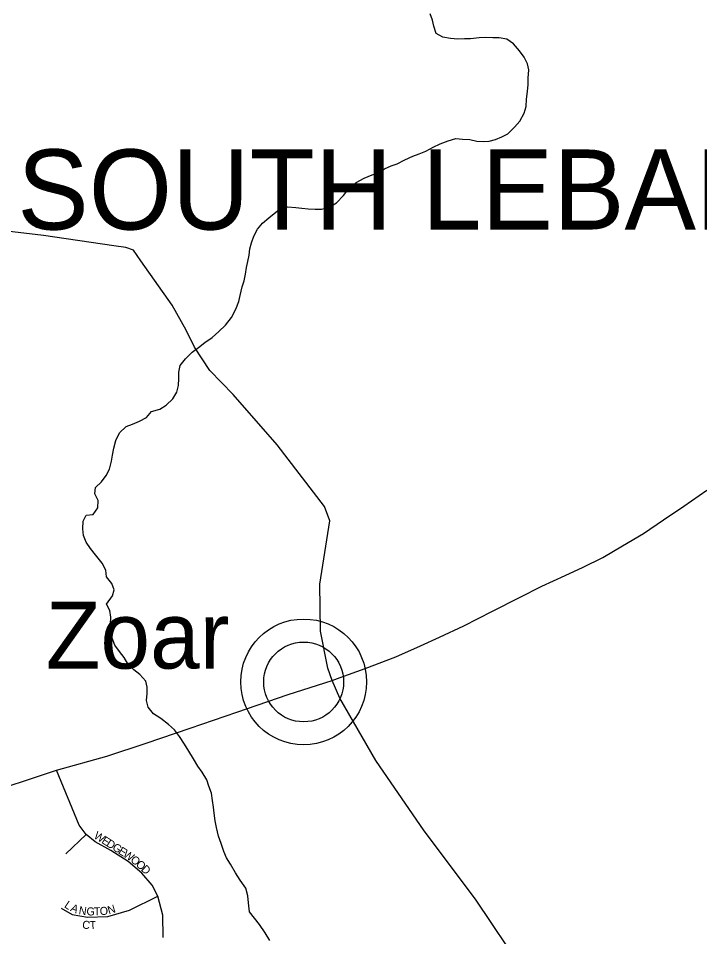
# Model space of a CAD drawing. Extents: x 0 to 1064, y 0 to 440.
# Drawn here: x 249.12 to 262, y 141.52 to 158.89 of the extents above; entities that cross this region are included whole.
import ezdxf

# ---------------------------------------------------------------- set-up
doc = ezdxf.new("R2010")
doc.units = 0
for name, color, linetype in [('GM_X_Corporation_Text', 7, 'Continuous'), ('GM_X_County_Road', 7, 'Continuous'), ('GM_X_Minor_River', 7, 'Continuous'), ('GM_X_Township_Subdivision', 7, 'Continuous'), ('GM_X_Township_Subdivision_Text', 7, 'Continuous'), ('GM_X_Unincorporated', 7, 'Continuous'), ('GM_X_Unincorporated_Location', 7, 'Continuous'), ('GM_X_Unincorporated_Text', 7, 'Continuous'), ('GM_X_US_Route', 7, 'Continuous')]:
    doc.layers.add(name, color=color, linetype=linetype)

msp = doc.modelspace()

# ---------------------------------------------------------------- linework, layer by layer
at = {"layer": 'GM_X_County_Road'}
msp.add_lwpolyline([(258.678, 140.86), (257.761, 142.225), (256.794, 143.518), (255.877, 144.852), (255.199, 146.03), (255.049, 146.365), (254.967, 146.599), (254.828, 147.294), (254.816, 148.184), (255.007, 149.387), (254.908, 149.656), (254.012, 150.82), (253.177, 151.776), (252.739, 152.229), (252.447, 152.67), (252.289, 152.994), (252.025, 153.467), (251.436, 154.306), (251.296, 154.509), (251.147, 154.56), (250.924, 154.587), (249.591, 154.783), (248.358, 154.931)], dxfattribs=at)
at = {"layer": 'GM_X_Minor_River'}
for points in [[(258.774, 157.92), (258.746, 158.036), (258.681, 158.159), (258.592, 158.282), (258.478, 158.411), (258.352, 158.498), (258.213, 158.525), (258.091, 158.526), (257.958, 158.535), (257.83, 158.525), (257.671, 158.509), (257.556, 158.505), (257.428, 158.5), (257.289, 158.515), (257.143, 158.541), (257.017, 158.61), (256.976, 158.745), (256.948, 158.86), (256.907, 158.983)], [(250.773, 148.454), (250.702, 148.582), (250.577, 148.742), (250.481, 148.859), (250.398, 148.982), (250.346, 149.11), (250.336, 149.232), (250.344, 149.378), (250.401, 149.492), (250.529, 149.502), (250.622, 149.628), (250.624, 149.768), (250.566, 149.897), (250.574, 150.018), (250.691, 150.126), (250.778, 150.24), (250.841, 150.36), (250.88, 150.511), (250.9, 150.627), (250.921, 150.76), (250.96, 150.905), (251.029, 151.05), (251.159, 151.169), (251.275, 151.216), (251.41, 151.269), (251.538, 151.339), (251.632, 151.453), (251.79, 151.499), (251.913, 151.577), (252.037, 151.696), (252.112, 151.822), (252.144, 151.943), (252.153, 152.077), (252.155, 152.198), (252.175, 152.326), (252.281, 152.452), (252.404, 152.577), (252.521, 152.667), (252.644, 152.762), (252.78, 152.857), (252.909, 152.97), (253.033, 153.09), (253.145, 153.234), (253.227, 153.391), (253.284, 153.535), (253.31, 153.65), (253.349, 153.814), (253.388, 153.929), (253.414, 154.05), (253.434, 154.177), (253.454, 154.292), (253.481, 154.413), (253.495, 154.535), (253.527, 154.649), (253.572, 154.77), (253.641, 154.903), (253.734, 155.017), (253.857, 155.118), (254.018, 155.249), (254.207, 155.325), (254.365, 155.317), (254.481, 155.303), (254.596, 155.289), (254.729, 155.281), (254.851, 155.285), (254.991, 155.313), (255.133, 155.402), (255.263, 155.539), (255.356, 155.653), (255.504, 155.791), (255.657, 155.873), (255.81, 155.932), (255.927, 155.972), (256.043, 156.044), (256.166, 156.102), (256.282, 156.143), (256.423, 156.22), (256.576, 156.284), (256.699, 156.331), (256.821, 156.384), (256.962, 156.454), (257.097, 156.519), (257.244, 156.577), (257.39, 156.618), (257.518, 156.61), (257.658, 156.601), (257.785, 156.569), (257.906, 156.567), (258.022, 156.571), (258.138, 156.6), (258.26, 156.653), (258.377, 156.711), (258.501, 156.837), (258.6, 156.951), (258.681, 157.102), (258.72, 157.229), (258.728, 157.368), (258.743, 157.508), (258.757, 157.641), (258.759, 157.763), (258.774, 157.92)], [(253.871, 141.442), (253.782, 141.589), (253.675, 141.743), (253.58, 141.866), (253.491, 141.983), (253.469, 142.153), (253.46, 142.287), (253.419, 142.433), (253.313, 142.587), (253.224, 142.722), (253.129, 142.887), (253.052, 143.01), (253.006, 143.126), (252.953, 143.279), (252.901, 143.414), (252.867, 143.578), (252.839, 143.706), (252.823, 143.852), (252.807, 143.968), (252.791, 144.09), (252.769, 144.23), (252.722, 144.364), (252.682, 144.486), (252.593, 144.628), (252.51, 144.744), (252.427, 144.879), (252.344, 145.026), (252.261, 145.155), (252.167, 145.303), (252.072, 145.432), (251.958, 145.531), (251.814, 145.642), (251.675, 145.73), (251.574, 145.859), (251.54, 145.987), (251.554, 146.12), (251.556, 146.236), (251.528, 146.352), (251.414, 146.475), (251.3, 146.568), (251.187, 146.679), (251.116, 146.796), (251.032, 146.912), (250.943, 147.029), (250.891, 147.164), (250.863, 147.298), (250.859, 147.431), (250.867, 147.559), (250.845, 147.687), (250.786, 147.809), (250.898, 147.966), (250.93, 148.08), (250.884, 148.197), (250.783, 148.326), (250.773, 148.454)]]:
    msp.add_lwpolyline(points, dxfattribs=at)
at = {"layer": 'GM_X_Township_Subdivision'}
for points in [[(251.856, 141.502), (251.85, 141.923), (251.755, 142.279), (251.649, 142.489), (251.452, 142.719), (251.194, 142.938), (250.864, 143.145), (250.572, 143.308), (250.398, 143.448), (250.269, 143.628), (249.841, 144.666)], [(250.018, 143.081), (250.398, 143.448)], [(249.927, 142.055), (250.135, 141.934), (250.426, 141.884), (250.808, 141.895), (251.217, 142.018), (251.755, 142.279)]]:
    msp.add_lwpolyline(points, dxfattribs=at)
at = {"layer": 'GM_X_Unincorporated'}
for radius in [1.19, 0.755]:
    msp.add_circle((254.513, 146.336), radius, dxfattribs=at)
at = {"layer": 'GM_X_Unincorporated_Location'}
msp.add_line((254.513, 146.336), (254.513, 146.336), dxfattribs=at)
at = {"layer": 'GM_X_US_Route'}
for points in [[(255.2, 146.42), (255.676, 146.59), (256.253, 146.811), (256.721, 147.016), (257.084, 147.181), (257.54, 147.399), (258.082, 147.675), (258.594, 147.934), (259.019, 148.146), (259.457, 148.352), (259.801, 148.506), (260.171, 148.69), (260.542, 148.91), (260.937, 149.142), (261.316, 149.404), (261.7, 149.66), (262.14, 149.963)], [(248.791, 144.318), (249.405, 144.52), (249.841, 144.666), (250.792, 144.933), (251.534, 145.179), (252.369, 145.459), (253.252, 145.761), (254.222, 146.098), (255.049, 146.365), (255.2, 146.42)]]:
    msp.add_lwpolyline(points, dxfattribs=at)

# ---------------------------------------------------------------- texts
at = {"layer": 'GM_X_Corporation_Text'}
msp.add_text('SOUTH LEBANON', height=1.51515, rotation=0, dxfattribs=at).set_placement((249.097, 154.898))
at = {"layer": 'GM_X_Township_Subdivision_Text'}
for s, rotation, p in [('W', 327.8538, (250.531, 143.388)), ('E', 327.8417, (250.678, 143.296)), ('D', 327.8785, (250.768, 143.239)), ('G', 327.844, (250.881, 143.168)), ('E', 327.8417, (250.994, 143.097)), ('W', 326.4405, (251.083, 143.041)), ('O', 320.869, (251.224, 142.947)), ('O', 319.6879, (251.327, 142.863)), ('D', 315.3246, (251.427, 142.779)), ('L', 325.9235, (249.973, 142.08)), ('A', 337.1131, (250.09, 142.005)), ('N', 351.2161, (250.251, 141.942)), ('G', 358.5403, (250.404, 141.919)), ('T', 2.2403, (250.548, 141.916)), ('O', 4.2472, (250.661, 141.921)), ('N', 16.8534, (250.829, 141.937)), ('C', 351.1726, (250.316, 141.675)), ('T', 3.292, (250.469, 141.655))]:
    msp.add_text(s, height=0.152, rotation=rotation, dxfattribs=at).set_placement(p)
at = {"layer": 'GM_X_Unincorporated_Text'}
msp.add_text('Zoar', height=1.2636, rotation=0, dxfattribs=at).set_placement((249.636, 146.589))

doc.saveas('drawing.dxf')
